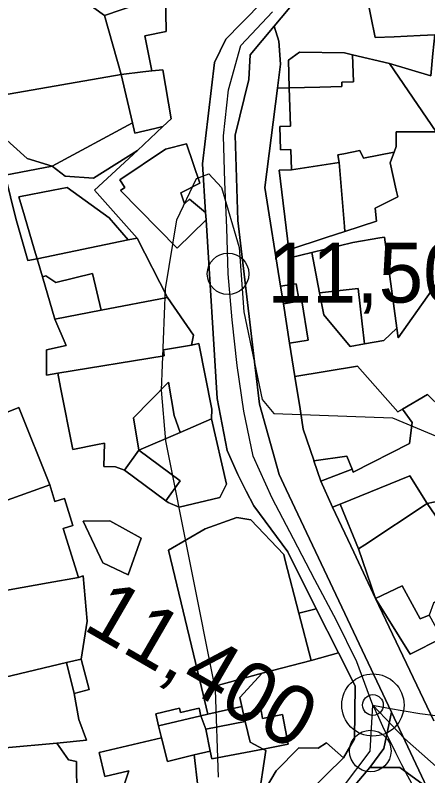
# Model space of a CAD drawing. Extents: x -510989 to -501240, y -1184665 to -1176089.
# Drawn here: x -509530.7 to -509441.2, y -1179416.7 to -1179251.6 of the extents above; entities that cross this region are included whole.
import ezdxf

# ---------------------------------------------------------------- set-up
doc = ezdxf.new("R2010")
doc.units = 0
for name, color, linetype in [('NAVRH_rozvodnice', 7, 'Continuous'), ('ostatni_plocha_x_jina_plocha', 7, 'Continuous'), ('ostatni_plocha_x_manipulacni_plocha', 7, 'Continuous'), ('ostatni_plocha_x_ostatni_komunikace', 7, 'Continuous'), ('ostatni_plocha_x_silnice', 7, 'Continuous'), ('ostatni_plocha_x_zelen', 7, 'Continuous'), ('trasovani_toku', 7, 'Continuous'), ('vodni_plocha_x_vodni_tok_v_koryte_umelem', 7, 'Continuous'), ('vrstevnice_02', 7, 'Continuous'), ('zahrada', 7, 'Continuous'), ('zastavena_plocha_a_nadvori', 7, 'Continuous'), ('zastavena_plocha_a_nadvori_x_zboreniste', 7, 'Continuous')]:
    doc.layers.add(name, color=color, linetype=linetype)

msp = doc.modelspace()

# ---------------------------------------------------------------- linework, layer by layer
at = {"layer": 'NAVRH_rozvodnice'}
for centre, radius, start, end in [((-509414.25, -1179213.41), 191.87, 258.3329, 291.0285), ((-509229.64, -1179301.75), 244.6, 204.0197, 246.4643)]:
    msp.add_arc(centre, radius, start, end, dxfattribs=at)
at = {"layer": 'ostatni_plocha_x_jina_plocha'}
for points in [[(-509464.16, -1179284.13), (-509460.38, -1179283.53), (-509459.24, -1179297.47), (-509459.15, -1179298.54), (-509463.18, -1179299.86), (-509471.31, -1179302.52), (-509473.42, -1179285.24), (-509470.73, -1179285.16)], [(-509441.23, -1179333.91), (-509438.12, -1179336.98), (-509437.37, -1179338.94), (-509437.27, -1179339.19), (-509433.08, -1179351.44), (-509432.31, -1179353.68), (-509431.68, -1179355.54), (-509441.32, -1179357.54), (-509445.09, -1179351.54), (-509460.17, -1179357.72), (-509461.83, -1179358.4), (-509464.4, -1179352.7), (-509462.51, -1179351.99), (-509457.59, -1179350.14), (-509457.34, -1179350.75), (-509445.13, -1179344.58), (-509444.52, -1179340.01), (-509446.64, -1179337.09)], [(-509465.35, -1179380.41), (-509460.55, -1179389.97), (-509466.48, -1179391.64), (-509469.12, -1179381.38)], [(-509477.07, -1179394.37), (-509481.97, -1179399.71), (-509481.53, -1179401.6), (-509488.86, -1179403.32), (-509490.63, -1179395.96), (-509487.88, -1179397.39)], [(-509481.53, -1179401.6), (-509481.14, -1179403.26), (-509480.75, -1179404.92), (-509489.28, -1179406.56), (-509490.38, -1179403.67), (-509488.86, -1179403.32)], [(-509490.77, -1179402.01), (-509490.38, -1179403.67), (-509499.55, -1179405.8), (-509500.16, -1179403.19), (-509495.02, -1179401.99), (-509494.8, -1179402.94)]]:
    msp.add_lwpolyline(points, close=True, dxfattribs=at)
at = {"layer": 'ostatni_plocha_x_manipulacni_plocha'}
for points in [[(-509522.65, -1179284.37), (-509519.8, -1179286.54), (-509513.68, -1179286.99), (-509504.13, -1179280.95), (-509513.48, -1179289.56), (-509504.24, -1179299.96), (-509506.15, -1179300.35), (-509510.31, -1179295.56), (-509519.36, -1179289), (-509522.4, -1179289.58), (-509529.88, -1179290.99), (-509528.65, -1179295.14), (-509526.47, -1179302.56), (-509525.91, -1179304.45), (-509527.91, -1179304.86), (-509530.5, -1179295.68), (-509532.87, -1179286.32)], [(-509524, -1179308.14), (-509521.82, -1179309.57), (-509513.92, -1179307.66), (-509511.99, -1179315.64), (-509522.04, -1179317.58), (-509524.76, -1179308.36)], [(-509510.11, -1179361.36), (-509503.31, -1179365.11), (-509506.19, -1179373.07), (-509511.64, -1179370.47), (-509515.92, -1179361.39)]]:
    msp.add_lwpolyline(points, close=True, dxfattribs=at)
at = {"layer": 'ostatni_plocha_x_ostatni_komunikace'}
for points in [[(-509458.21, -1179234.49), (-509459.9, -1179239.47), (-509454.45, -1179244.72), (-509452.1, -1179246.98), (-509454.45, -1179247.12), (-509452.59, -1179256.46), (-509448.45, -1179256.26), (-509442.85, -1179255.99), (-509439.66, -1179255.84), (-509440.04, -1179259.87), (-509440.49, -1179264.73), (-509449.46, -1179262.09), (-509457.46, -1179260.17), (-509459.24, -1179259.74), (-509469.01, -1179259.63), (-509471.36, -1179261.38), (-509471.2, -1179267.38), (-509473.77, -1179267.46), (-509473.11, -1179262.25), (-509473.47, -1179257.19), (-509474.46, -1179253.98)], [(-509468.48, -1179313.59), (-509467.12, -1179322.13), (-509471.13, -1179322.77), (-509472.49, -1179314.22), (-509469.09, -1179313.69)], [(-509461.83, -1179358.4), (-509460.17, -1179357.72), (-509456.19, -1179367.44), (-509452.47, -1179378.16), (-509457.22, -1179368.13)], [(-509510.11, -1179361.36), (-509515.92, -1179361.39), (-509511.64, -1179370.47), (-509506.19, -1179373.07), (-509503.31, -1179365.11)], [(-509519.53, -1179392.1), (-509516.32, -1179391.34), (-509514.61, -1179397.96), (-509517.85, -1179398.8)], [(-509450.72, -1179410.72), (-509449.04, -1179402.89), (-509441.38, -1179419.12), (-509447.2, -1179414.85), (-509453.72, -1179414.85)]]:
    msp.add_lwpolyline(points, close=True, dxfattribs=at)
for points in [[(-509504.27, -1179249.27), (-509511.31, -1179251.65), (-509521.85, -1179243.97)], [(-509534.8, -1179276.69), (-509528.05, -1179282.69), (-509522.65, -1179284.37), (-509532.87, -1179286.32), (-509530.5, -1179295.68), (-509527.91, -1179304.86), (-509525.91, -1179304.45), (-509524.76, -1179308.36), (-509522.04, -1179317.58), (-509519.63, -1179323.3), (-509523.9, -1179324.19), (-509523.9, -1179329.72), (-509521.45, -1179329.31), (-509520.83, -1179332.39), (-509518.13, -1179345.86), (-509512.84, -1179344.8), (-509511.26, -1179344.48), (-509511.41, -1179349.57), (-509508.94, -1179349.64), (-509506.97, -1179350.32), (-509498.02, -1179356.96), (-509497.45, -1179357.38), (-509495.07, -1179358.4), (-509486.25, -1179356.25), (-509484.82, -1179353.4), (-509488.07, -1179339.16), (-509487.98, -1179337.12), (-509490.83, -1179322.87), (-509492.4, -1179323.18), (-509492.01, -1179321.06), (-509497.61, -1179312.86), (-509504.24, -1179299.96), (-509513.48, -1179289.56), (-509504.13, -1179280.95), (-509498.62, -1179275.77), (-509496.84, -1179274.1), (-509498.63, -1179263.41), (-509501.05, -1179263.69), (-509502.55, -1179256.04), (-509497.92, -1179255.14), (-509498.03, -1179246.86)], [(-509476.55, -1179248.17), (-509481.66, -1179253.39), (-509484.99, -1179256.79), (-509487.46, -1179261.86), (-509490.01, -1179283.83), (-509489.36, -1179294.38), (-509492.87, -1179291.53), (-509493.91, -1179292.5), (-509494.73, -1179290.12), (-509490.6, -1179288.03), (-509493.51, -1179279.51), (-509498.03, -1179280.69), (-509507.97, -1179287.3), (-509506.85, -1179288.99), (-509507.82, -1179289.63), (-509495.51, -1179302.16), (-509489.26, -1179296.02), (-509486.86, -1179334.79), (-509484.67, -1179346.05), (-509482.38, -1179351.28), (-509480.56, -1179354.86), (-509478.92, -1179358.09), (-509471.54, -1179368.08), (-509465.35, -1179380.41), (-509469.12, -1179381.38), (-509472.07, -1179369.95), (-509472.4, -1179368.64), (-509479.54, -1179361.12), (-509482.57, -1179360.6), (-509489.45, -1179363.06), (-509497.42, -1179367.7), (-509490.63, -1179395.96), (-509488.86, -1179403.32), (-509490.38, -1179403.67), (-509490.77, -1179402.01), (-509494.8, -1179402.94), (-509495.02, -1179401.99), (-509500.16, -1179403.19), (-509499.55, -1179405.8), (-509498.94, -1179408.46), (-509512.42, -1179411.6), (-509511.2, -1179416.82), (-509505.99, -1179415.56), (-509510.77, -1179429.76)], [(-509438.12, -1179336.98), (-509441.23, -1179333.91), (-509446.64, -1179337.09), (-509447.67, -1179337.7), (-509456.44, -1179327.77), (-509469.98, -1179330.04), (-509471.13, -1179322.77), (-509467.12, -1179322.13), (-509468.48, -1179313.59), (-509469.09, -1179313.69), (-509469.7, -1179309.88), (-509473.09, -1179310.42), (-509476.5, -1179288.97), (-509473.77, -1179267.46), (-509471.2, -1179267.38), (-509470.96, -1179275.69), (-509473.25, -1179275.76), (-509473.11, -1179280.83), (-509470.85, -1179280.77), (-509470.73, -1179285.16), (-509473.42, -1179285.24), (-509471.31, -1179302.52), (-509471.1, -1179304.28), (-509466.3, -1179303.1), (-509465.73, -1179306.13), (-509464.64, -1179311.87), (-509463.74, -1179316.63), (-509458, -1179323.52), (-509454.89, -1179322.95), (-509450.69, -1179322.18), (-509447.86, -1179319.52), (-509447.57, -1179321.6), (-509435.01, -1179303.81)], [(-509517.27, -1179420.93), (-509517.4, -1179413.55), (-509519.11, -1179413.19), (-509521.65, -1179409.57), (-509515.19, -1179408.96), (-509516.89, -1179404.45), (-509517.85, -1179398.8), (-509514.61, -1179397.96), (-509516.32, -1179391.34), (-509515.05, -1179383.1), (-509515.9, -1179373.3), (-509516.96, -1179373.63), (-509520.25, -1179362.97), (-509518.14, -1179362.33), (-509519.94, -1179356.46), (-509522.06, -1179357.11), (-509523.16, -1179353.53), (-509529.89, -1179336.73), (-509535.27, -1179338.88)], [(-509439.87, -1179404.77), (-509452.47, -1179378.16), (-509445.01, -1179390.24), (-509438.12, -1179386.77)]]:
    msp.add_lwpolyline(points, dxfattribs=at)
at = {"layer": 'ostatni_plocha_x_silnice'}
msp.add_lwpolyline([(-509441.38, -1179419.12), (-509449.04, -1179402.89), (-509471.87, -1179354.54), (-509473.41, -1179351.29), (-509477.69, -1179335.99), (-509482.35, -1179296.15), (-509482.92, -1179277.66), (-509479.98, -1179265.52), (-509479.66, -1179260.22), (-509474.46, -1179253.98), (-509473.47, -1179257.19), (-509473.11, -1179262.25), (-509473.77, -1179267.46), (-509476.5, -1179288.97), (-509473.09, -1179310.42), (-509472.49, -1179314.22), (-509471.13, -1179322.77), (-509469.98, -1179330.04), (-509468.87, -1179337.05), (-509468.17, -1179341.43), (-509465.91, -1179348.18), (-509465.86, -1179348.33), (-509464.4, -1179352.7), (-509461.83, -1179358.4), (-509457.22, -1179368.13), (-509452.47, -1179378.16), (-509439.87, -1179404.77)], dxfattribs=at)
at = {"layer": 'ostatni_plocha_x_zelen'}
for points in [[(-509500.41, -1179276.18), (-509498.62, -1179275.77), (-509504.13, -1179280.95), (-509513.68, -1179286.99), (-509519.8, -1179286.54), (-509522.65, -1179284.37), (-509505.25, -1179274.96), (-509504.73, -1179277.18)], [(-509445.09, -1179351.54), (-509441.32, -1179357.54), (-509454.85, -1179366.55), (-509456.19, -1179367.44), (-509460.17, -1179357.72)]]:
    msp.add_lwpolyline(points, close=True, dxfattribs=at)
at = {"layer": 'trasovani_toku'}
for p, q in [((-509481.7, -1179258.17), (-509474.88, -1179250.86)), ((-509484.41, -1179267.8), (-509481.7, -1179258.17)), ((-509485.5, -1179277.74), (-509484.41, -1179267.8)), ((-509485.21, -1179287.74), (-509485.5, -1179277.74)), ((-509484.74, -1179297.72), (-509485.21, -1179287.74)), ((-509484.49, -1179307.72), (-509484.74, -1179297.72)), ((-509483.57, -1179317.68), (-509484.49, -1179307.72)), ((-509482.53, -1179327.62), (-509483.57, -1179317.68)), ((-509481.08, -1179337.52), (-509482.53, -1179327.62)), ((-509479.05, -1179347.31), (-509481.08, -1179337.52)), ((-509474.92, -1179356.42), (-509479.05, -1179347.31)), ((-509470.27, -1179365.27), (-509474.92, -1179356.42)), ((-509465.66, -1179374.14), (-509470.27, -1179365.27)), ((-509460.99, -1179382.99), (-509465.66, -1179374.14)), ((-509456.52, -1179391.93), (-509460.99, -1179382.99)), ((-509453.06, -1179401.31), (-509456.52, -1179391.93)), ((-509453.64, -1179411.3), (-509453.06, -1179401.31)), ((-509453.06, -1179401.31), (-509446.2, -1179408.59)), ((-509446.2, -1179408.59), (-509438.73, -1179415.24)), ((-509459.68, -1179419.27), (-509453.64, -1179411.3))]:
    msp.add_line(p, q, dxfattribs=at)
for centre, radius in [((-509484.49, -1179307.72), 4.5), ((-509453.06, -1179401.31), 6.75), ((-509453.06, -1179401.31), 2.25), ((-509453.64, -1179411.3), 4.5)]:
    msp.add_circle(centre, radius, dxfattribs=at)
at = {"layer": 'vodni_plocha_x_vodni_tok_v_koryte_umelem'}
for points in [[(-509534.95, -1179136.99), (-509515.64, -1179145.47), (-509479.97, -1179177.27), (-509460.55, -1179184.73), (-509457.6, -1179206.24), (-509454.86, -1179226.26), (-509454.37, -1179229.87), (-509458.21, -1179234.49), (-509474.46, -1179253.98), (-509479.66, -1179260.22), (-509479.98, -1179265.52), (-509482.92, -1179277.66), (-509482.35, -1179296.15), (-509477.69, -1179335.99), (-509473.41, -1179351.29), (-509471.87, -1179354.54), (-509449.04, -1179402.89), (-509450.72, -1179410.72), (-509453.72, -1179414.85), (-509467.25, -1179430.85)], [(-509474.69, -1179427.75), (-509459.42, -1179412.77), (-509457.04, -1179408.66), (-509456.95, -1179397.15), (-509460.55, -1179389.97), (-509465.35, -1179380.41), (-509471.54, -1179368.08), (-509478.92, -1179358.09), (-509480.56, -1179354.86), (-509482.38, -1179351.28), (-509484.67, -1179346.05), (-509486.86, -1179334.79), (-509489.26, -1179296.02), (-509489.36, -1179294.38), (-509490.01, -1179283.83), (-509487.46, -1179261.86), (-509484.99, -1179256.79), (-509481.66, -1179253.39), (-509476.55, -1179248.17), (-509457.33, -1179228.54), (-509463.33, -1179186.22), (-509481.02, -1179179.1), (-509516.18, -1179147.26), (-509533.68, -1179139.85)]]:
    msp.add_lwpolyline(points, dxfattribs=at)
at = {"layer": 'vrstevnice_02'}
msp.add_lwpolyline([(-509486.59, -1179417), (-509487.19, -1179398), (-509498, -1179344), (-509498.91, -1179333), (-509498.09, -1179311), (-509495.59, -1179296), (-509491.31, -1179287), (-509488.69, -1179286), (-509485.91, -1179289), (-509482.09, -1179302), (-509481.09, -1179316), (-509477.09, -1179335), (-509474.59, -1179338), (-509448.81, -1179339), (-509429.69, -1179347), (-509420.31, -1179344), (-509417.59, -1179346), (-509410.5, -1179352), (-509404.59, -1179363), (-509404.31, -1179366), (-509400.5, -1179375), (-509397, -1179398), (-509397.19, -1179409), (-509401, -1179419)], dxfattribs=at)
at = {"layer": 'zahrada'}
for points in [[(-509534.94, -1179226.93), (-509540.32, -1179229.69), (-509532.82, -1179242.12), (-509524.05, -1179237.66), (-509523.42, -1179237.34), (-509520.59, -1179242.9), (-509521.85, -1179243.97), (-509511.31, -1179251.65), (-509507.67, -1179264.45), (-509533.42, -1179268.93), (-509536.95, -1179252.18), (-509542.98, -1179252.33), (-509546.35, -1179242.3), (-509543.53, -1179230.24), (-509541.18, -1179229.05), (-509537.93, -1179221.1)], [(-509507.67, -1179264.45), (-509505.25, -1179274.96), (-509522.65, -1179284.37), (-509528.05, -1179282.69), (-509534.8, -1179276.69), (-509537.19, -1179269.59), (-509533.42, -1179268.93)], [(-509504.24, -1179299.96), (-509497.61, -1179312.86), (-509511.99, -1179315.64), (-509513.92, -1179307.66), (-509521.82, -1179309.57), (-509524, -1179308.14), (-509524.76, -1179308.36), (-509525.91, -1179304.45), (-509506.15, -1179300.35)], [(-509464.64, -1179311.87), (-509456.23, -1179310.93), (-509455.38, -1179318.59), (-509454.89, -1179322.95), (-509458, -1179323.52), (-509463.74, -1179316.63)], [(-509511.99, -1179315.64), (-509497.61, -1179312.86), (-509492.01, -1179321.06), (-509492.4, -1179323.18), (-509498.53, -1179324.21), (-509498.32, -1179325.49), (-509521.45, -1179329.31), (-509523.9, -1179329.72), (-509523.9, -1179324.19), (-509519.63, -1179323.3), (-509522.04, -1179317.58)], [(-509496.18, -1179338.48), (-509494.91, -1179342.13), (-509503.87, -1179346.03), (-509504.98, -1179338.97), (-509497.38, -1179331.23)], [(-509488.07, -1179339.16), (-509484.82, -1179353.4), (-509486.25, -1179356.25), (-509495.07, -1179358.4), (-509497.45, -1179357.38), (-509498.02, -1179356.96), (-509494.86, -1179352.65), (-509503.87, -1179346.03), (-509494.91, -1179342.13)], [(-509466.48, -1179391.64), (-509460.55, -1179389.97), (-509456.95, -1179397.15), (-509457.04, -1179408.66), (-509459.42, -1179412.77), (-509463.17, -1179409.49), (-509464.91, -1179410.64), (-509469.15, -1179410.57), (-509474.04, -1179415.56), (-509477.93, -1179422.17), (-509476.28, -1179411.2), (-509476.87, -1179410.88), (-509471.46, -1179409.84), (-509472.7, -1179403.37), (-509477.02, -1179404.2), (-509477.34, -1179402.53), (-509481.14, -1179403.26), (-509481.53, -1179401.6), (-509481.97, -1179399.71), (-509477.07, -1179394.37)], [(-509463.17, -1179409.49), (-509459.42, -1179412.77), (-509474.69, -1179427.75), (-509482.52, -1179436.93), (-509488.34, -1179431.17), (-509485.27, -1179429.17), (-509478.1, -1179426.03), (-509477.93, -1179422.17), (-509474.04, -1179415.56), (-509469.15, -1179410.57), (-509464.91, -1179410.64)], [(-509476.87, -1179410.88), (-509476.28, -1179411.2), (-509477.93, -1179422.17), (-509478.1, -1179426.03), (-509485.27, -1179429.17), (-509491.03, -1179418.89), (-509491.83, -1179412.15), (-509488.36, -1179411.34), (-509488.04, -1179413.02)], [(-509453.72, -1179414.85), (-509447.2, -1179414.85), (-509441.38, -1179419.12), (-509437.38, -1179424.25), (-509436.1, -1179430.85), (-509467.25, -1179430.85)]]:
    msp.add_lwpolyline(points, close=True, dxfattribs=at)
at = {"layer": 'zastavena_plocha_a_nadvori'}
for points in [[(-509433.99, -1179230.28), (-509432.35, -1179230.41), (-509433.22, -1179237.94), (-509424.52, -1179238.94), (-509427.12, -1179252.54), (-509427.65, -1179255.36), (-509428.34, -1179255.38), (-509430.37, -1179255.44), (-509432.34, -1179255.49), (-509436.12, -1179255.67), (-509438.4, -1179255.78), (-509439.66, -1179255.84), (-509442.85, -1179255.99), (-509448.45, -1179256.26), (-509452.59, -1179256.46), (-509454.45, -1179247.12), (-509452.1, -1179246.98), (-509436.64, -1179246.07), (-509436.78, -1179244.2), (-509437.25, -1179237.56), (-509434.53, -1179231.48)], [(-509503.19, -1179247.58), (-509498.03, -1179246.86), (-509497.92, -1179255.14), (-509502.55, -1179256.04), (-509501.05, -1179263.69), (-509502.95, -1179263.91), (-509507.67, -1179264.45), (-509511.31, -1179251.65), (-509504.27, -1179249.27), (-509502.79, -1179248.78)], [(-509425, -1179252.36), (-509425.71, -1179267.23), (-509425.84, -1179270.12), (-509423.69, -1179268.71), (-509423.18, -1179270.75), (-509428.36, -1179281.12), (-509431.29, -1179291.86), (-509432.33, -1179287.71), (-509433.37, -1179284.31), (-509439.36, -1179276.92), (-509449.46, -1179262.09), (-509440.49, -1179264.73), (-509440.04, -1179259.87), (-509439.66, -1179255.84), (-509438.4, -1179255.78), (-509436.12, -1179255.67), (-509432.34, -1179255.49), (-509430.37, -1179255.44), (-509428.34, -1179255.38), (-509427.65, -1179255.36), (-509427.12, -1179252.54)], [(-509459.24, -1179259.74), (-509457.46, -1179260.17), (-509457.29, -1179266.07), (-509459.81, -1179266.15), (-509459.79, -1179267.05), (-509464.57, -1179267.19), (-509471.2, -1179267.38), (-509471.36, -1179261.38), (-509469.01, -1179259.63)], [(-509449.46, -1179262.09), (-509439.36, -1179276.92), (-509448.04, -1179276.92), (-509448.04, -1179280.06), (-509448.48, -1179281.28), (-509455.1, -1179282.64), (-509455.87, -1179280.97), (-509459.35, -1179281.65), (-509460.69, -1179281.91), (-509460.38, -1179283.53), (-509464.16, -1179284.13), (-509470.73, -1179285.16), (-509470.85, -1179280.77), (-509473.11, -1179280.83), (-509473.25, -1179275.76), (-509470.96, -1179275.69), (-509471.2, -1179267.38), (-509464.57, -1179267.19), (-509459.79, -1179267.05), (-509459.81, -1179266.15), (-509457.29, -1179266.07), (-509457.46, -1179260.17)], [(-509498.63, -1179263.41), (-509496.84, -1179274.1), (-509498.62, -1179275.77), (-509500.41, -1179276.18), (-509504.73, -1179277.18), (-509505.25, -1179274.96), (-509507.67, -1179264.45), (-509502.95, -1179263.91), (-509501.05, -1179263.69)], [(-509498.03, -1179280.69), (-509493.51, -1179279.51), (-509490.6, -1179288.03), (-509494.73, -1179290.12), (-509493.91, -1179292.5), (-509492.87, -1179291.53), (-509489.36, -1179294.38), (-509489.26, -1179296.02), (-509495.51, -1179302.16), (-509507.82, -1179289.63), (-509506.85, -1179288.99), (-509507.97, -1179287.3)], [(-509459.35, -1179281.65), (-509455.87, -1179280.97), (-509455.1, -1179282.64), (-509448.48, -1179281.28), (-509449.02, -1179282.8), (-509449.31, -1179283.62), (-509447.99, -1179289.57), (-509447.68, -1179290.99), (-509452.59, -1179293.45), (-509452.32, -1179296.3), (-509459.15, -1179298.54), (-509459.24, -1179297.47), (-509460.38, -1179283.53), (-509460.69, -1179281.91)], [(-509522.4, -1179289.58), (-509519.36, -1179289), (-509510.31, -1179295.56), (-509506.15, -1179300.35), (-509525.91, -1179304.45), (-509526.47, -1179302.56), (-509528.65, -1179295.14), (-509529.88, -1179290.99)], [(-509451.55, -1179299.94), (-509450.57, -1179299.78), (-509447.86, -1179319.52), (-509450.69, -1179322.18), (-509454.89, -1179322.95), (-509455.38, -1179318.59), (-509456.23, -1179310.93), (-509464.64, -1179311.87), (-509465.73, -1179306.13), (-509466.3, -1179303.1), (-509457.44, -1179300.91)], [(-509469.7, -1179309.88), (-509469.09, -1179313.69), (-509472.49, -1179314.22), (-509473.09, -1179310.42)], [(-509490.83, -1179322.87), (-509487.98, -1179337.12), (-509488.07, -1179339.16), (-509494.91, -1179342.13), (-509496.18, -1179338.48), (-509497.38, -1179331.23), (-509504.98, -1179338.97), (-509503.87, -1179346.03), (-509506.97, -1179350.32), (-509508.94, -1179349.64), (-509511.41, -1179349.57), (-509511.26, -1179344.48), (-509512.84, -1179344.8), (-509518.13, -1179345.86), (-509520.83, -1179332.39), (-509521.45, -1179329.31), (-509498.32, -1179325.49), (-509498.53, -1179324.21), (-509492.4, -1179323.18)], [(-509538.97, -1179325.77), (-509536.67, -1179333.91), (-509535.27, -1179338.88), (-509529.89, -1179336.73), (-509523.16, -1179353.53), (-509531.4, -1179356.46), (-509541.67, -1179360.11), (-509543.9, -1179360.9), (-509549.47, -1179363.73), (-509549.54, -1179365.15), (-509556.51, -1179365.25), (-509557.13, -1179363.71), (-509563.8, -1179347.49), (-509566.84, -1179333.74), (-509558.09, -1179331.24), (-509553.03, -1179329.79)], [(-509469.98, -1179330.04), (-509456.44, -1179327.77), (-509447.67, -1179337.7), (-509446.64, -1179337.09), (-509444.52, -1179340.01), (-509445.13, -1179344.58), (-509457.34, -1179350.75), (-509457.59, -1179350.14), (-509458.74, -1179347.28), (-509465.86, -1179348.33), (-509465.91, -1179348.18), (-509468.17, -1179341.43), (-509468.87, -1179337.05)], [(-509465.86, -1179348.33), (-509458.74, -1179347.28), (-509457.59, -1179350.14), (-509462.51, -1179351.99), (-509464.4, -1179352.7)], [(-509523.16, -1179353.53), (-509522.06, -1179357.11), (-509519.94, -1179356.46), (-509518.14, -1179362.33), (-509520.25, -1179362.97), (-509516.96, -1179373.63), (-509523.51, -1179374.81), (-509542.53, -1179378.22), (-509557.5, -1179382.75), (-509562.92, -1179365.18), (-509557.13, -1179363.71), (-509556.51, -1179365.25), (-509549.54, -1179365.15), (-509549.47, -1179363.73), (-509543.9, -1179360.9), (-509541.67, -1179360.11), (-509531.4, -1179356.46)], [(-509431.68, -1179355.54), (-509428.08, -1179354.79), (-509427.37, -1179357.31), (-509424.57, -1179367.26), (-509430.35, -1179368.66), (-509433.18, -1179369.35), (-509441.32, -1179357.54)], [(-509441.32, -1179357.54), (-509433.18, -1179369.35), (-509431.05, -1179372.44), (-509430.93, -1179373.03), (-509439.95, -1179379.22), (-509440.84, -1179381.82), (-509442.85, -1179382.58), (-509446.75, -1179375.45), (-509452.47, -1179378.16), (-509456.19, -1179367.44), (-509454.85, -1179366.55)], [(-509482.57, -1179360.6), (-509479.54, -1179361.12), (-509472.4, -1179368.64), (-509472.07, -1179369.95), (-509469.12, -1179381.38), (-509466.48, -1179391.64), (-509477.07, -1179394.37), (-509487.88, -1179397.39), (-509490.63, -1179395.96), (-509497.42, -1179367.7), (-509489.45, -1179363.06)], [(-509516.96, -1179373.63), (-509515.9, -1179373.3), (-509515.05, -1179383.1), (-509516.32, -1179391.34), (-509519.53, -1179392.1), (-509539.86, -1179396.92), (-509552.73, -1179399.97), (-509556.86, -1179384.84), (-509557.5, -1179382.75), (-509542.53, -1179378.22), (-509523.51, -1179374.81)], [(-509446.75, -1179375.45), (-509442.85, -1179382.58), (-509440.84, -1179381.82), (-509438.12, -1179386.77), (-509445.01, -1179390.24), (-509452.47, -1179378.16)], [(-509539.86, -1179396.92), (-509519.53, -1179392.1), (-509517.85, -1179398.8), (-509516.89, -1179404.45), (-509515.19, -1179408.96), (-509521.65, -1179409.57), (-509532.82, -1179410.63), (-509539.64, -1179411.28), (-509543.53, -1179412.42), (-509552.21, -1179414.95), (-509569.19, -1179419.91), (-509573.56, -1179407.18), (-509555.86, -1179401.06), (-509552.73, -1179399.97)], [(-509481.14, -1179403.26), (-509477.34, -1179402.53), (-509477.02, -1179404.2), (-509472.7, -1179403.37), (-509471.46, -1179409.84), (-509476.87, -1179410.88), (-509479.72, -1179409.34), (-509480.2, -1179407.29), (-509480.75, -1179404.92)], [(-509499.55, -1179405.8), (-509490.38, -1179403.67), (-509489.28, -1179406.56), (-509488.36, -1179411.34), (-509491.83, -1179412.15), (-509497.62, -1179413.55), (-509498.94, -1179408.46)], [(-509489.28, -1179406.56), (-509480.75, -1179404.92), (-509480.2, -1179407.29), (-509479.72, -1179409.34), (-509476.87, -1179410.88), (-509488.04, -1179413.02), (-509488.36, -1179411.34)], [(-509521.65, -1179409.57), (-509519.11, -1179413.19), (-509517.4, -1179413.55), (-509517.27, -1179420.93), (-509519.11, -1179422.45), (-509519.99, -1179423.18), (-509528.15, -1179423.57), (-509537.57, -1179424.02), (-509558.04, -1179429.89), (-509558.37, -1179428.91), (-509567.48, -1179424.86), (-509569.19, -1179419.91), (-509552.21, -1179414.95), (-509543.53, -1179412.42), (-509539.64, -1179411.28), (-509532.82, -1179410.63)], [(-509512.42, -1179411.6), (-509498.94, -1179408.46), (-509497.62, -1179413.55), (-509491.83, -1179412.15), (-509491.03, -1179418.89), (-509495.84, -1179420.46), (-509501.57, -1179422.32), (-509510.77, -1179429.76), (-509505.99, -1179415.56), (-509511.2, -1179416.82)]]:
    msp.add_lwpolyline(points, close=True, dxfattribs=at)
msp.add_lwpolyline([(-509435.01, -1179303.81), (-509447.57, -1179321.6), (-509447.86, -1179319.52), (-509450.57, -1179299.78), (-509451.55, -1179299.94), (-509457.44, -1179300.91), (-509466.3, -1179303.1), (-509471.1, -1179304.28), (-509471.31, -1179302.52), (-509463.18, -1179299.86), (-509459.15, -1179298.54), (-509452.32, -1179296.3), (-509452.59, -1179293.45), (-509447.68, -1179290.99), (-509447.99, -1179289.57), (-509449.31, -1179283.62), (-509449.02, -1179282.8), (-509448.48, -1179281.28), (-509448.04, -1179280.06), (-509448.04, -1179276.92), (-509439.36, -1179276.92)], dxfattribs=at)
at = {"layer": 'zastavena_plocha_a_nadvori_x_zboreniste'}
msp.add_lwpolyline([(-509503.87, -1179346.03), (-509494.86, -1179352.65), (-509498.02, -1179356.96), (-509506.97, -1179350.32)], close=True, dxfattribs=at)

# ---------------------------------------------------------------- texts
at = {"layer": 'trasovani_toku'}
msp.add_text('11,500', height=13, dxfattribs=at).set_placement((-509475.99, -1179313.96))
msp.add_text('11,400', height=13, rotation=329.8882, dxfattribs=at).set_placement((-509516.26, -1179384.74))

doc.saveas('drawing.dxf')
